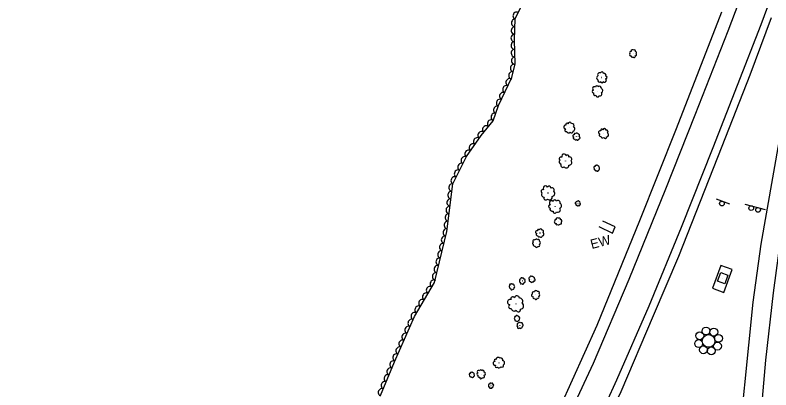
# Model space of a CAD drawing. Extents: x 1722896 to 1754269, y 648279 to 666297.
# Drawn here: x 1753107.9 to 1753508.8, y 654213.6 to 654412.3 of the extents above; entities that cross this region are included whole.
import ezdxf

# ---------------------------------------------------------------- set-up
doc = ezdxf.new("R2010")
doc.units = 0
for name, color, linetype in [('DESIGN - CENTERLINE - Proposed', 7, 'Continuous'), ('DESIGN - PUBLIC HEARING - Shapes', 7, 'Continuous'), ('SURVEY - CENTERLINE - Preliminary Text', 7, 'Continuous'), ('SURVEY - CONTOURS - Intermediate with optional Text', 7, 'Continuous'), ('SURVEY - DRAINAGE - Natural Features', 7, 'Continuous'), ('SURVEY - DTM - Breaklines', 7, 'Continuous'), ('SURVEY - VEGETATION - Features with Text', 7, 'Continuous')]:
    doc.layers.add(name, color=color, linetype=linetype)

msp = doc.modelspace()

# ---------------------------------------------------------------- linework, layer by layer
at = {"layer": 'DESIGN - CENTERLINE - Proposed'}
msp.add_lwpolyline([(1753417.63, 654300.28), (1753424.75, 654296.66), (1753426.15, 654299.98), (1753419.63, 654303.06)], dxfattribs=at)
at = {"layer": 'DESIGN - PUBLIC HEARING - Shapes'}
for p, q in [((1753479.72, 654314.8), (1753486.8, 654312.32)), ((1753495, 654312.12), (1753505.84, 654309.29))]:
    msp.add_line(p, q, dxfattribs=at)
for centre in [(1753482.87, 654312.39), (1753498.39, 654309.97), (1753502.02, 654309.02)]:
    msp.add_circle(centre, 1.25, dxfattribs=at)
at = {"layer": 'SURVEY - CENTERLINE - Preliminary Text'}
for points in [[(1753498.67, 654018.41), (1753498.63, 654020.84), (1753498.36, 654069.35), (1753499.18, 654127.68), (1753501.77, 654178.47), (1753506.08, 654229.33), (1753510.2, 654265.07), (1753515.56, 654304.4), (1753522.1, 654344.33), (1753529.85, 654384.14), (1753538.88, 654423.25), (1753547.52, 654458.01), (1753557.95, 654495.47), (1753569.84, 654537.23), (1753587.37, 654592.17), (1753602.13, 654636.99), (1753616.87, 654681.43), (1753628.79, 654719.52), (1753645.95, 654772.76), (1753661.88, 654820.71), (1753681.11, 654881.07), (1753698.89, 654935.17), (1753709.35, 654966.4), (1753713.82, 654981.1)], [(1753280.72, 653988.23), (1753306.49, 654026.98), (1753329.1, 654062.93), (1753352.71, 654103.23), (1753376.39, 654147.44), (1753394.04, 654183.47), (1753414.66, 654227.76), (1753433.65, 654272.23), (1753453.02, 654320.15), (1753468.58, 654359.4), (1753486.13, 654404.04), (1753505.53, 654455.42)], [(1753311.88, 654006.91), (1753329.79, 654035.15), (1753353.58, 654074.25), (1753373.17, 654109.55), (1753391.64, 654144.41), (1753410.7, 654182.85), (1753427.03, 654218.96), (1753444.3, 654258.14), (1753461.32, 654299.91), (1753478.17, 654342.19), (1753491.09, 654375.14), (1753503.66, 654407.39), (1753517.74, 654445.76)], [(1753482.67, 654413.9), (1753458.55, 654352.07), (1753439.2, 654303.21), (1753416.52, 654247.72), (1753396.87, 654204.26), (1753372.73, 654155.19), (1753344.59, 654103.76), (1753315.58, 654053.52), (1753282.87, 654002.69), (1753240.69, 653944.6), (1753198.01, 653890.57), (1753155.7, 653840.66), (1753109.05, 653791.69), (1753066.22, 653750.25), (1753016.49, 653706.56), (1752963.73, 653663.88), (1752898.79, 653617.49)], [(1752906.22, 653591.6), (1752932.52, 653609.33), (1752968.55, 653635.12), (1752998.47, 653658.53), (1753032.52, 653686), (1753059.61, 653709.29), (1753090.61, 653737.15), (1753122.06, 653768.23), (1753166.8, 653813.93), (1753195.95, 653847.18), (1753228.18, 653885.9), (1753252.83, 653917.34), (1753282.57, 653957.87), (1753313.52, 654001.75), (1753339.51, 654041.6), (1753373.68, 654100.76), (1753411.06, 654174.03), (1753429.35, 654212.72), (1753446.57, 654253.07), (1753460.03, 654284.47), (1753483.01, 654342.82), (1753497.82, 654380.67), (1753509.22, 654410.98)], [(1753512.94, 654345.12), (1753503.48, 654290.77), (1753499.16, 654260.17), (1753490.29, 654170.74), (1753487.74, 654130.91), (1753487.09, 654070.82), (1753487.65, 653998.38)]]:
    msp.add_lwpolyline(points, dxfattribs=at)
at = {"layer": 'SURVEY - DRAINAGE - Natural Features'}
msp.add_line((1753483.3, 654272.83), (1753483.3, 654272.83), dxfattribs=at)
msp.add_lwpolyline([(1753483.88, 654265.26), (1753488.3, 654277.44), (1753482.3, 654279.62), (1753477.88, 654267.44)], close=True, dxfattribs=at)
msp.add_lwpolyline([(1753484.32, 654269.8), (1753480.56, 654271.17), (1753482.28, 654275.87), (1753486.03, 654274.49), (1753484.32, 654269.8)], dxfattribs=at)
at = {"layer": 'SURVEY - DTM - Breaklines'}
for centre, radius in [((1753474.4, 654244.8), 2.08), ((1753478.53, 654244.24), 2.08), ((1753471.08, 654242.28), 2.08), ((1753475.8, 654239.53), 3.36), ((1753481.05, 654240.92), 2.08), ((1753470.52, 654238.15), 2.08), ((1753473.04, 654234.83), 2.08), ((1753480.49, 654236.79), 2.08), ((1753477.17, 654234.27), 2.08)]:
    msp.add_circle(centre, radius, dxfattribs=at)
at = {"layer": 'SURVEY - VEGETATION - Features with Text'}
msp.add_lwpolyline([(1753301.79, 654210.68), (1753309.17, 654228.42), (1753319.76, 654252.57), (1753330.37, 654270.58), (1753336.98, 654297.57), (1753340.09, 654322.79), (1753347.41, 654337.36), (1753355.13, 654348.41), (1753361.52, 654356.27), (1753364.41, 654364.3), (1753371.36, 654379.26), (1753373.11, 654386.47), (1753372.77, 654399.08), (1753373.18, 654410.54), (1753377.68, 654419.25)], dxfattribs=at)
for centre, radius in [((1753435.72, 654391.93), 0.0236), ((1753419.09, 654379.22), 0.0331), ((1753416.88, 654371.97), 0.0342), ((1753402.02, 654352.57), 0.034), ((1753420.17, 654349.53), 0.0309), ((1753405.73, 654347.83), 0.0227), ((1753399.89, 654334.91), 0.0418), ((1753416.49, 654331.18), 0.0185), ((1753390.6, 654318.01), 0.0441), ((1753394.44, 654310.94), 0.0411), ((1753406.49, 654312.45), 0.0163), ((1753396.01, 654302.92), 0.0231), ((1753386.34, 654296.76), 0.026), ((1753384.49, 654291.43), 0.0254), ((1753376.99, 654271.35), 0.0192), ((1753381.99, 654272.26), 0.0198), ((1753371.47, 654268.29), 0.0182), ((1753384.09, 654263.97), 0.0263), ((1753373.59, 654259.25), 0.0495), ((1753374.18, 654251.45), 0.0179), ((1753375.72, 654247.81), 0.0198), ((1753364.6, 654227.98), 0.0342), ((1753350.25, 654221.6), 0.0164), ((1753355.15, 654221.97), 0.0271), ((1753360.36, 654215.86), 0.0164)]:
    msp.add_circle(centre, radius, dxfattribs=at)
for centre, radius, start, end in [((1753434.61, 654392.32), 0.772, 83.3392, 220.8634), ((1753435.46, 654393.22), 0.767, 34.235, 190.0735), ((1753436.52, 654393.29), 0.566, 324.4879, 139.4882), ((1753434.5, 654391.33), 0.677, 134.2864, 291.0753), ((1753435.17, 654390.51), 0.465, 156.4026, 335.1482), ((1753436.24, 654390.51), 0.676, 196.4233, 29.8429), ((1753437.09, 654391.29), 0.514, 239.0419, 56.3611), ((1753436.87, 654392.24), 0.729, 314.329, 81.1746), ((1753417.98, 654380.68), 1.08, 60.1069, 215.9454), ((1753419.28, 654381.41), 0.793, 350.3598, 165.3601), ((1753420.36, 654380.3), 1.02, 340.2009, 107.0466), ((1753417.46, 654379.03), 1.08, 109.2111, 246.7353), ((1753417.93, 654377.72), 0.95, 160.1583, 316.9473), ((1753419.27, 654377.09), 0.652, 182.2745, 1.0201), ((1753420.63, 654377.74), 0.948, 222.2952, 55.7149), ((1753421.23, 654379.24), 0.721, 264.9139, 82.233), ((1753415.19, 654373.37), 0.977, 46.2862, 239.7059), ((1753416.53, 654374.14), 0.672, 6.2655, 185.0112), ((1753417.96, 654373.59), 0.979, 344.1494, 140.9383), ((1753418.53, 654372.27), 1.12, 293.2021, 70.7263), ((1753414.68, 654371.78), 0.744, 88.9049, 266.224), ((1753415.65, 654370.76), 1.05, 164.1919, 291.0376), ((1753416.84, 654369.69), 0.817, 174.3508, 349.3511), ((1753418.12, 654370.54), 1.11, 244.0979, 39.9364), ((1753399.87, 654352.96), 0.972, 75.8297, 269.2493), ((1753400.66, 654354.28), 0.669, 35.809, 214.5546), ((1753402.16, 654354.51), 0.974, 13.6928, 170.4817), ((1753403.3, 654353.65), 1.11, 322.7456, 100.2698), ((1753403.8, 654351.95), 1.1, 273.6414, 69.4799), ((1753400.21, 654351.34), 0.74, 118.4483, 295.7675), ((1753401.55, 654350.92), 1.05, 193.7354, 320.581), ((1753403.1, 654350.58), 0.813, 203.8943, 18.8946), ((1753404.33, 654348.24), 0.648, 69.7532, 263.1729), ((1753404.94, 654349.06), 0.446, 29.7325, 208.4781), ((1753405.96, 654349.11), 0.65, 7.6163, 164.4053), ((1753406.65, 654348.46), 0.74, 316.6691, 94.1933), ((1753418.28, 654350.13), 0.883, 68.4025, 261.8222), ((1753418.4, 654348.63), 0.672, 111.0212, 288.3403), ((1753419.15, 654351.23), 0.607, 28.3818, 207.1275), ((1753420.53, 654351.26), 0.885, 6.2657, 163.0546), ((1753421.46, 654350.35), 1.01, 315.3184, 92.8426), ((1753421.7, 654348.76), 1, 266.2142, 62.0527), ((1753404.44, 654347.14), 0.493, 112.3718, 289.691), ((1753405.3, 654346.77), 0.699, 187.6589, 314.5046), ((1753406.3, 654346.44), 0.542, 197.8178, 12.8181), ((1753406.86, 654347.29), 0.735, 267.5649, 63.4034), ((1753419.55, 654348.1), 0.952, 186.3082, 313.1539), ((1753420.91, 654347.61), 0.739, 196.4671, 11.4674), ((1753397.49, 654336.14), 0.909, 57.1094, 234.4285), ((1753399.04, 654337.46), 1.2, 14.4907, 207.9104), ((1753400.93, 654337.39), 0.822, 334.47, 153.2157), ((1753402.07, 654335.91), 1.2, 312.3539, 109.1428), ((1753397.83, 654334.45), 1.29, 132.3964, 259.2421), ((1753398.39, 654332.57), 1, 142.5553, 317.5556), ((1753401.82, 654334.17), 1.36, 261.4066, 38.9308), ((1753400.27, 654332.62), 1.36, 212.3024, 8.1409), ((1753415.35, 654331.54), 0.53, 68.4589, 261.8786), ((1753415.42, 654330.64), 0.404, 111.0776, 288.3968), ((1753415.87, 654332.2), 0.365, 28.4383, 207.1839), ((1753416.12, 654330.32), 0.572, 186.3647, 313.2103), ((1753416.7, 654332.22), 0.532, 6.3221, 163.111), ((1753416.93, 654330.03), 0.444, 196.5236, 11.5239), ((1753417.26, 654331.68), 0.606, 315.3748, 92.8991), ((1753417.41, 654330.72), 0.602, 266.2707, 62.1092), ((1753389.25, 654320.51), 1.26, 24.5631, 217.9828), ((1753391.23, 654320.78), 0.867, 344.5424, 163.2881), ((1753387.88, 654318.85), 0.959, 67.1818, 244.5009), ((1753388.55, 654317.15), 1.36, 142.4688, 269.3145), ((1753392.68, 654319.45), 1.26, 322.4263, 119.2152), ((1753392.74, 654317.59), 1.44, 271.479, 49.0032), ((1753389.47, 654315.31), 1.05, 152.6277, 327.628), ((1753391.42, 654315.71), 1.43, 222.3748, 18.2133), ((1753392.52, 654312.76), 1.18, 42.6042, 236.0239), ((1753394.2, 654313.57), 0.808, 2.5835, 181.3292), ((1753395.87, 654312.81), 1.18, 340.4674, 137.2563), ((1753405.46, 654312.63), 0.466, 76.1846, 269.6042), ((1753405.84, 654313.27), 0.321, 36.1639, 214.9095), ((1753406.56, 654313.38), 0.467, 14.0477, 170.8366), ((1753407.11, 654312.97), 0.532, 323.1005, 100.6247), ((1753391.79, 654310.89), 0.894, 85.2229, 262.542), ((1753392.87, 654309.58), 1.27, 160.5099, 287.3556), ((1753395.83, 654309.13), 1.33, 240.4159, 36.2544), ((1753396.46, 654311.18), 1.34, 289.5201, 67.0443), ((1753405.63, 654311.85), 0.355, 118.8032, 296.1224), ((1753406.27, 654311.66), 0.502, 194.0903, 320.9359), ((1753407.02, 654311.5), 0.39, 204.2492, 19.2495), ((1753407.35, 654312.16), 0.529, 273.9963, 69.8348), ((1753394.22, 654308.22), 0.983, 170.6688, 345.6691), ((1753395.5, 654304.14), 0.662, 40.5208, 197.3098), ((1753394.59, 654302.5), 0.66, 102.6577, 296.0774), ((1753394.66, 654303.54), 0.454, 62.637, 241.3826), ((1753395.29, 654301.62), 0.502, 145.2764, 322.5955), ((1753396.23, 654301.77), 0.712, 220.5634, 347.4091), ((1753396.46, 654303.97), 0.754, 349.5736, 127.0978), ((1753397.28, 654302.05), 0.552, 230.7223, 45.7226), ((1753397.28, 654303.09), 0.749, 300.4694, 96.3079), ((1753384.73, 654297.24), 0.744, 69.5374, 262.9571), ((1753385.44, 654298.18), 0.512, 29.5167, 208.2623), ((1753386.61, 654298.23), 0.746, 7.4006, 164.1895), ((1753387.4, 654297.48), 0.85, 316.4533, 93.9775), ((1753387.64, 654296.14), 0.844, 267.3491, 63.1876), ((1753383.26, 654292.51), 0.728, 44.7919, 238.2115), ((1753384.28, 654293.05), 0.501, 4.7712, 183.5168), ((1753384.85, 654295.97), 0.566, 112.1561, 289.4752), ((1753385.33, 654292.62), 0.729, 342.655, 139.4439), ((1753385.84, 654295.54), 0.802, 187.4431, 314.2888), ((1753386.99, 654295.16), 0.623, 197.602, 12.6023), ((1753382.86, 654291.34), 0.554, 87.4105, 264.7297), ((1753383.55, 654290.55), 0.785, 162.6976, 289.5432), ((1753384.42, 654289.74), 0.609, 172.8565, 347.8568), ((1753385.4, 654290.34), 0.826, 242.6036, 38.4421), ((1753385.74, 654291.63), 0.831, 291.7078, 69.232), ((1753376.57, 654272.52), 0.55, 15.6269, 209.0466), ((1753377.44, 654272.5), 0.378, 335.6062, 154.3519), ((1753381, 654272.73), 0.643, 87.5795, 243.418), ((1753381.49, 654273.48), 0.474, 17.8324, 192.8327), ((1753382.37, 654273.19), 0.611, 7.6735, 134.5191), ((1753383.12, 654272.86), 0.431, 292.3864, 109.7056), ((1753370.3, 654268.41), 0.395, 78.6117, 255.9309), ((1753370.72, 654269.19), 0.519, 35.9931, 229.4127), ((1753371.49, 654269.46), 0.357, 355.9724, 174.718), ((1753372.19, 654269.04), 0.52, 333.8562, 130.6451), ((1753372.36, 654268.3), 0.593, 282.909, 60.4332), ((1753375.87, 654271.89), 0.419, 58.2456, 235.5647), ((1753376.04, 654271.12), 0.593, 133.5326, 260.3783), ((1753376.32, 654270.26), 0.46, 143.6915, 318.6918), ((1753377.18, 654270.3), 0.624, 213.4386, 9.2771), ((1753377.98, 654271.83), 0.551, 313.4901, 110.279), ((1753377.88, 654271.02), 0.628, 262.5428, 40.067), ((1753381.18, 654271.71), 0.647, 136.6836, 274.2079), ((1753381.79, 654271.14), 0.568, 187.6309, 344.4198), ((1753382.68, 654271.18), 0.39, 209.7471, 28.4927), ((1753383.21, 654271.9), 0.566, 249.7677, 83.1874), ((1753370.71, 654267.78), 0.56, 153.8988, 280.7444), ((1753371.23, 654267.11), 0.434, 164.0577, 339.058), ((1753371.98, 654267.43), 0.589, 233.8048, 29.6433), ((1753383.04, 654264.73), 0.859, 67.0803, 204.6045), ((1753384.22, 654265.42), 0.854, 17.9761, 173.8146), ((1753385.38, 654265.16), 0.629, 308.229, 123.2293), ((1753370.53, 654260.14), 1.42, 69.7621, 263.1818), ((1753371.88, 654261.94), 0.974, 29.7414, 208.4871), ((1753374.09, 654262.04), 1.42, 7.6253, 164.4142), ((1753375.61, 654260.62), 1.62, 316.678, 94.2022), ((1753382.61, 654263.7), 0.754, 118.0275, 274.8164), ((1753383.07, 654262.62), 0.518, 140.1437, 318.8893), ((1753384.21, 654262.28), 0.752, 180.1644, 13.5841), ((1753385.37, 654262.85), 0.573, 222.783, 40.1022), ((1753385.42, 654263.93), 0.811, 298.0701, 64.9157), ((1753370.77, 654257.74), 1.08, 112.3808, 289.6999), ((1753372.65, 654256.93), 1.53, 187.6678, 314.5135), ((1753376.07, 654258.07), 1.61, 267.5738, 63.4123), ((1753374.02, 654252.6), 0.512, 4.0653, 197.485), ((1753374.85, 654256.2), 1.19, 197.8267, 12.827), ((1753374.81, 654252.42), 0.352, 324.0446, 142.7903), ((1753373.27, 654251.42), 0.552, 121.971, 248.8167), ((1753373.26, 654252.16), 0.39, 46.684, 224.0031), ((1753373.36, 654250.59), 0.429, 132.1299, 307.1302), ((1753374.16, 654250.46), 0.581, 201.877, 357.7155), ((1753374.73, 654248.37), 0.568, 78.4203, 235.2092), ((1753374.93, 654250.99), 0.585, 250.9812, 28.5054), ((1753375.47, 654248.75), 0.647, 27.473, 164.9972), ((1753375.17, 654251.7), 0.514, 301.9285, 98.7174), ((1753376.49, 654248.59), 0.642, 338.3688, 134.2073), ((1753374.48, 654247.52), 0.39, 100.5364, 279.2821), ((1753374.98, 654246.77), 0.566, 140.5571, 333.9768), ((1753375.92, 654246.55), 0.431, 183.1758, 0.4949), ((1753376.47, 654247.15), 0.611, 258.4628, 25.3085), ((1753377.03, 654247.88), 0.474, 268.6217, 83.622), ((1753362.42, 654227.69), 0.978, 93.5457, 286.9654), ((1753362.77, 654229.2), 0.673, 53.525, 232.2707), ((1753364.14, 654229.88), 0.98, 31.4089, 188.1978), ((1753365.5, 654229.41), 1.12, 340.4616, 117.9858), ((1753366.5, 654227.93), 1.11, 291.3574, 87.1959), ((1753363.24, 654226.24), 0.745, 136.1644, 313.4835), ((1753364.66, 654226.25), 1.05, 211.4514, 338.2971), ((1753366.25, 654226.4), 0.818, 221.6103, 36.6106), ((1753349.24, 654221.9), 0.47, 69.765, 263.1847), ((1753349.32, 654221.1), 0.358, 112.3837, 289.7029), ((1753349.68, 654222.49), 0.323, 29.7444, 208.49), ((1753349.94, 654220.83), 0.507, 187.6708, 314.5164), ((1753350.42, 654222.53), 0.471, 7.6282, 164.4171), ((1753350.67, 654220.59), 0.393, 197.8297, 12.83), ((1753350.92, 654222.06), 0.537, 316.681, 94.2052), ((1753351.07, 654221.21), 0.533, 267.5768, 63.4153), ((1753353.4, 654221.92), 0.59, 86.0239, 263.3431), ((1753353.87, 654223.15), 0.775, 43.4053, 236.825), ((1753354.13, 654221.06), 0.836, 161.311, 288.1567), ((1753354.96, 654223.71), 0.533, 3.3846, 182.1302), ((1753356.07, 654223.22), 0.777, 341.2684, 138.0574), ((1753356.08, 654220.79), 0.879, 241.217, 37.0555), ((1753356.48, 654222.15), 0.885, 290.3212, 67.8454), ((1753355.03, 654220.17), 0.648, 171.4699, 346.4702), ((1753359.47, 654216.17), 0.47, 88.6608, 245.4497), ((1753360.02, 654216.6), 0.536, 37.7135, 175.2377), ((1753360.88, 654216.62), 0.533, 348.6093, 144.4478), ((1753359.39, 654215.44), 0.323, 110.7769, 289.5225), ((1753359.91, 654214.91), 0.469, 150.7976, 344.2173), ((1753360.71, 654214.86), 0.357, 193.4163, 10.7354), ((1753361.07, 654215.44), 0.506, 268.7033, 35.549), ((1753361.42, 654216.12), 0.393, 278.8622, 93.8625)]:
    msp.add_arc(centre, radius, start, end, dxfattribs=at)
for centre, major_axis in [((1753373.92, 654411.97), (0.92, 1.78)), ((1753373.1, 654408.16), (0.07, 2)), ((1753372.96, 654404.16), (0.07, 2)), ((1753372.81, 654400.16), (0.07, 2)), ((1753372.85, 654396.16), (-0.05, 2)), ((1753372.96, 654392.16), (-0.05, 2)), ((1753373.07, 654388.17), (-0.05, 2)), ((1753372.57, 654384.23), (0.47, 1.94)), ((1753371.63, 654380.34), (0.47, 1.94)), ((1753370.15, 654376.65), (0.84, 1.81)), ((1753368.46, 654373.02), (0.84, 1.81)), ((1753366.77, 654369.39), (0.84, 1.81)), ((1753365.09, 654365.76), (0.84, 1.81)), ((1753363.6, 654362.05), (0.68, 1.88)), ((1753360.35, 654354.83), (1.26, 1.55)), ((1753362.25, 654358.29), (0.68, 1.88)), ((1753357.83, 654351.73), (1.26, 1.55)), ((1753355.3, 654348.63), (1.26, 1.55)), ((1753353, 654345.36), (1.15, 1.64)), ((1753348.41, 654338.8), (1.15, 1.64)), ((1753350.71, 654342.08), (1.15, 1.64)), ((1753346.4, 654335.36), (0.9, 1.79)), ((1753344.61, 654331.78), (0.9, 1.79)), ((1753342.81, 654328.21), (0.9, 1.79)), ((1753341.02, 654324.63), (0.9, 1.79)), ((1753339.85, 654320.87), (0.24, 1.98)), ((1753339.36, 654316.9), (0.24, 1.98)), ((1753338.88, 654312.93), (0.24, 1.98)), ((1753338.39, 654308.96), (0.24, 1.98)), ((1753337.9, 654304.99), (0.24, 1.98)), ((1753337.41, 654301.02), (0.24, 1.98)), ((1753336.86, 654297.06), (0.48, 1.94)), ((1753335.9, 654293.17), (0.48, 1.94)), ((1753334.95, 654289.29), (0.48, 1.94)), ((1753334, 654285.4), (0.48, 1.94)), ((1753333.05, 654281.52), (0.48, 1.94)), ((1753332.1, 654277.63), (0.48, 1.94)), ((1753331.15, 654273.75), (0.48, 1.94)), ((1753327.97, 654266.5), (1.02, 1.72)), ((1753330, 654269.94), (1.02, 1.72)), ((1753325.94, 654263.05), (1.02, 1.72)), ((1753323.91, 654259.6), (1.02, 1.72)), ((1753321.88, 654256.16), (1.02, 1.72)), ((1753319.85, 654252.71), (1.02, 1.72)), ((1753318.22, 654249.06), (0.8, 1.83)), ((1753316.61, 654245.39), (0.8, 1.83)), ((1753315.01, 654241.73), (0.8, 1.83)), ((1753311.79, 654234.4), (0.8, 1.83)), ((1753313.4, 654238.07), (0.8, 1.83)), ((1753310.19, 654230.74), (0.8, 1.83)), ((1753308.61, 654227.07), (0.77, 1.85)), ((1753307.07, 654223.37), (0.77, 1.85)), ((1753305.53, 654219.68), (0.77, 1.85)), ((1753303.99, 654215.99), (0.77, 1.85)), ((1753302.46, 654212.3), (0.77, 1.85))]:
    msp.add_ellipse(centre, major_axis=major_axis, ratio=0.940188, start_param=0, end_param=3.141593, dxfattribs=at)

# ---------------------------------------------------------------- texts
at = {"layer": 'SURVEY - CONTOURS - Intermediate with optional Text'}
msp.add_text('EW', height=5, rotation=14.7317, dxfattribs=at).set_placement((1753413.82, 654288.25))

doc.saveas('drawing.dxf')
